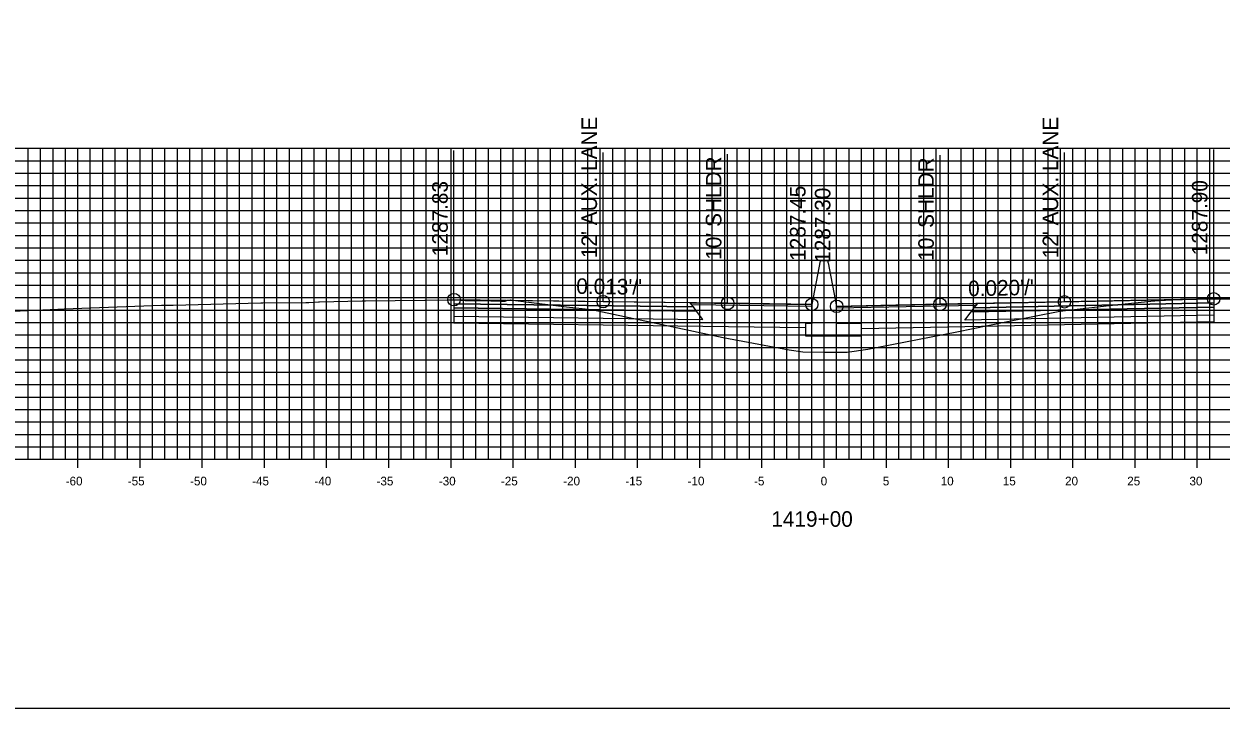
# Model space of a CAD drawing. Extents: x 674939 to 678919, y 750652 to 765176.
# Drawn here: x 678674.2 to 678770.4, y 757592.6 to 757647.6 of the extents above; entities that cross this region are included whole.
import ezdxf

# ---------------------------------------------------------------- set-up
doc = ezdxf.new("R2010")
doc.units = 0
for name, color, linetype in [('Level 10', 7, 'Continuous'), ('Level 17', 7, 'Continuous'), ('Level 18', 7, 'Continuous'), ('Level 19', 7, 'Continuous'), ('Level 20', 7, 'Continuous'), ('Level 22', 7, 'Continuous'), ('Level 23', 7, 'Continuous'), ('Level 4', 7, 'Continuous'), ('Level 8', 7, 'Continuous'), ('Level 9', 7, 'Continuous')]:
    doc.layers.add(name, color=color, linetype=linetype)

msp = doc.modelspace()

# ---------------------------------------------------------------- linework, layer by layer
at = {"layer": 'Level 10'}
msp.add_lwpolyline([(678673.284, 757624.465), (678676.909, 757624.618), (678677.084, 757624.625), (678677.425, 757624.636), (678685.246, 757624.93), (678685.311, 757624.931), (678685.883, 757624.947), (678686.189, 757624.955), (678693.247, 757625.133), (678693.414, 757625.135), (678696.846, 757625.167), (678696.874, 757625.168), (678696.893, 757625.167), (678697.084, 757625.147), (678697.112, 757625.149), (678697.875, 757625.221), (678697.968, 757625.222), (678701.4, 757625.279), (678701.465, 757625.28), (678701.662, 757625.284), (678706.428, 757625.356), (678706.474, 757625.357), (678706.503, 757625.356), (678708.218, 757625.381), (678708.308, 757625.382), (678708.769, 757625.381), (678708.88, 757625.381), (678708.894, 757625.381), (678709.656, 757625.317), (678709.694, 757625.314), (678710.456, 757625.303), (678710.494, 757625.303), (678710.875, 757625.324), (678710.969, 757625.321), (678712.494, 757625.261), (678712.875, 757625.261), (678712.894, 757625.262), (678713.084, 757625.335), (678713.275, 757625.362), (678713.285, 757625.365), (678713.319, 757625.36), (678713.922, 757625.29), (678717.809, 757624.807), (678719.822, 757624.587), (678726.386, 757623.197), (678730.4, 757622.351), (678735.718, 757621.362), (678736.819, 757621.191), (678738.512, 757621.173), (678740.387, 757621.153), (678742.03, 757621.408), (678749.188, 757622.795), (678753.128, 757623.603), (678757.489, 757624.456), (678761.433, 757624.911), (678764.801, 757625.251), (678765.79, 757625.347), (678765.83, 757625.338), (678765.84, 757625.336), (678765.979, 757625.345), (678767.013, 757625.394), (678767.346, 757625.397), (678769.413, 757625.451), (678769.495, 757625.454), (678769.848, 757625.452), (678769.876, 757625.453), (678771.247, 757625.448)], dxfattribs=at)
at = {"layer": 'Level 17'}
for points in [[(678738.203, 757628.502), (678737.533, 757625.002)], [(678738.863, 757628.346), (678738.863, 757628.502), (678738.203, 757628.502), (678738.203, 757628.502)], [(678738.863, 757628.346), (678739.533, 757624.846)], [(678737.533, 757625.002), (678737.533, 757623.471), (678737.033, 757623.471), (678737.033, 757622.471), (678741.533, 757622.471), (678741.533, 757623.471), (678739.533, 757623.471), (678739.533, 757624.846)]]:
    msp.add_lwpolyline(points, dxfattribs=at)
at = {"layer": 'Level 18'}
for points in [[(678737.533, 757625.002), (678730.769, 757625.091), (678720.769, 757625.223), (678708.769, 757625.381)], [(678769.848, 757625.452), (678757.848, 757625.212), (678747.848, 757625.012), (678739.533, 757624.846)]]:
    msp.add_lwpolyline(points, dxfattribs=at)
for points in [[(678708.769, 757625.381), (678708.769, 757625.051), (678728.019, 757624.796), (678727.769, 757625.131)], [(678769.848, 757625.452), (678769.848, 757625.122), (678750.598, 757624.737), (678750.848, 757625.072)], [(678727.769, 757625.131), (678737.533, 757625.002), (678737.537, 757624.844), (678727.888, 757624.971)], [(678750.729, 757624.913), (678739.533, 757624.689), (678739.533, 757624.846), (678750.848, 757625.072)]]:
    msp.add_lwpolyline(points, close=True, dxfattribs=at)
at = {"layer": 'Level 19'}
for points in [[(678708.769, 757625.051), (678708.769, 757624.721), (678728.269, 757624.461), (678728.019, 757624.796)], [(678708.769, 757624.721), (678708.769, 757624.061), (678728.769, 757623.791), (678728.269, 757624.461)], [(678769.848, 757624.792), (678769.848, 757624.132), (678749.848, 757623.732), (678750.348, 757624.402)], [(678769.848, 757625.122), (678769.848, 757624.792), (678750.348, 757624.402), (678750.598, 757624.737)]]:
    msp.add_lwpolyline(points, close=True, dxfattribs=at)
for points in [[(678708.769, 757624.061), (678708.769, 757623.521), (678728.769, 757623.251), (678737.033, 757623.139)], [(678769.848, 757624.132), (678769.848, 757623.592), (678749.848, 757623.192), (678741.533, 757623.026)]]:
    msp.add_lwpolyline(points, dxfattribs=at)
at = {"layer": 'Level 20'}
for p, q in [((678638.533, 757637.551), (678838.533, 757637.551)), ((678674.533, 757612.551), (678674.533, 757637.551)), ((678675.533, 757612.551), (678675.533, 757637.551)), ((678676.533, 757612.551), (678676.533, 757637.551)), ((678677.533, 757612.551), (678677.533, 757637.551)), ((678678.533, 757612.551), (678678.533, 757637.551)), ((678679.533, 757612.551), (678679.533, 757637.551)), ((678680.533, 757612.551), (678680.533, 757637.551)), ((678681.533, 757612.551), (678681.533, 757637.551)), ((678682.533, 757612.551), (678682.533, 757637.551)), ((678683.533, 757612.551), (678683.533, 757637.551)), ((678684.533, 757612.551), (678684.533, 757637.551)), ((678685.533, 757612.551), (678685.533, 757637.551)), ((678686.533, 757612.551), (678686.533, 757637.551)), ((678687.533, 757612.551), (678687.533, 757637.551)), ((678688.533, 757612.551), (678688.533, 757637.551)), ((678689.533, 757612.551), (678689.533, 757637.551)), ((678690.533, 757612.551), (678690.533, 757637.551)), ((678691.533, 757612.551), (678691.533, 757637.551)), ((678692.533, 757612.551), (678692.533, 757637.551)), ((678693.533, 757612.551), (678693.533, 757637.551)), ((678694.533, 757612.551), (678694.533, 757637.551)), ((678695.533, 757612.551), (678695.533, 757637.551)), ((678696.533, 757612.551), (678696.533, 757637.551)), ((678697.533, 757612.551), (678697.533, 757637.551)), ((678698.533, 757612.551), (678698.533, 757637.551)), ((678699.533, 757612.551), (678699.533, 757637.551)), ((678700.533, 757612.551), (678700.533, 757637.551)), ((678701.533, 757612.551), (678701.533, 757637.551)), ((678702.533, 757612.551), (678702.533, 757637.551)), ((678703.533, 757612.551), (678703.533, 757637.551)), ((678704.533, 757612.551), (678704.533, 757637.551)), ((678705.533, 757612.551), (678705.533, 757637.551)), ((678706.533, 757612.551), (678706.533, 757637.551)), ((678707.533, 757612.551), (678707.533, 757637.551)), ((678708.533, 757612.551), (678708.533, 757637.551)), ((678709.533, 757612.551), (678709.533, 757637.551)), ((678710.533, 757612.551), (678710.533, 757637.551)), ((678711.533, 757612.551), (678711.533, 757637.551)), ((678712.533, 757612.551), (678712.533, 757637.551)), ((678713.533, 757612.551), (678713.533, 757637.551)), ((678714.533, 757612.551), (678714.533, 757637.551)), ((678715.533, 757612.551), (678715.533, 757637.551)), ((678716.533, 757612.551), (678716.533, 757637.551)), ((678717.533, 757612.551), (678717.533, 757637.551)), ((678718.533, 757612.551), (678718.533, 757637.551)), ((678719.533, 757612.551), (678719.533, 757637.551)), ((678720.533, 757612.551), (678720.533, 757637.551)), ((678721.533, 757612.551), (678721.533, 757637.551)), ((678722.533, 757612.551), (678722.533, 757637.551)), ((678723.533, 757612.551), (678723.533, 757637.551)), ((678724.533, 757612.551), (678724.533, 757637.551)), ((678725.533, 757612.551), (678725.533, 757637.551)), ((678726.533, 757612.551), (678726.533, 757637.551)), ((678727.533, 757612.551), (678727.533, 757637.551)), ((678728.533, 757612.551), (678728.533, 757637.551)), ((678729.533, 757612.551), (678729.533, 757637.551)), ((678730.533, 757612.551), (678730.533, 757637.551)), ((678731.533, 757612.551), (678731.533, 757637.551)), ((678732.533, 757612.551), (678732.533, 757637.551)), ((678733.533, 757612.551), (678733.533, 757637.551)), ((678734.533, 757612.551), (678734.533, 757637.551)), ((678735.533, 757612.551), (678735.533, 757637.551)), ((678736.533, 757612.551), (678736.533, 757637.551)), ((678737.533, 757612.551), (678737.533, 757637.551)), ((678738.533, 757612.551), (678738.533, 757637.551)), ((678739.533, 757612.551), (678739.533, 757637.551)), ((678740.533, 757612.551), (678740.533, 757637.551)), ((678741.533, 757612.551), (678741.533, 757637.551)), ((678742.533, 757612.551), (678742.533, 757637.551)), ((678743.533, 757612.551), (678743.533, 757637.551)), ((678744.533, 757612.551), (678744.533, 757637.551)), ((678745.533, 757612.551), (678745.533, 757637.551)), ((678746.533, 757612.551), (678746.533, 757637.551)), ((678747.533, 757612.551), (678747.533, 757637.551)), ((678748.533, 757612.551), (678748.533, 757637.551)), ((678749.533, 757612.551), (678749.533, 757637.551)), ((678750.533, 757612.551), (678750.533, 757637.551)), ((678751.533, 757612.551), (678751.533, 757637.551)), ((678752.533, 757612.551), (678752.533, 757637.551)), ((678753.533, 757612.551), (678753.533, 757637.551)), ((678754.533, 757612.551), (678754.533, 757637.551)), ((678755.533, 757612.551), (678755.533, 757637.551)), ((678756.533, 757612.551), (678756.533, 757637.551)), ((678757.533, 757612.551), (678757.533, 757637.551)), ((678758.533, 757612.551), (678758.533, 757637.551)), ((678759.533, 757612.551), (678759.533, 757637.551)), ((678760.533, 757612.551), (678760.533, 757637.551)), ((678761.533, 757612.551), (678761.533, 757637.551)), ((678762.533, 757612.551), (678762.533, 757637.551)), ((678763.533, 757612.551), (678763.533, 757637.551)), ((678764.533, 757612.551), (678764.533, 757637.551)), ((678765.533, 757612.551), (678765.533, 757637.551)), ((678766.533, 757612.551), (678766.533, 757637.551)), ((678767.533, 757612.551), (678767.533, 757637.551)), ((678768.533, 757612.551), (678768.533, 757637.551)), ((678769.533, 757612.551), (678769.533, 757637.551)), ((678638.533, 757636.551), (678838.533, 757636.551)), ((678638.533, 757635.551), (678838.533, 757635.551)), ((678638.533, 757634.551), (678838.533, 757634.551)), ((678638.533, 757633.551), (678838.533, 757633.551)), ((678638.533, 757632.551), (678838.533, 757632.551)), ((678638.533, 757631.551), (678838.533, 757631.551)), ((678638.533, 757630.551), (678838.533, 757630.551)), ((678638.533, 757629.551), (678838.533, 757629.551)), ((678638.533, 757628.551), (678838.533, 757628.551)), ((678638.533, 757627.551), (678838.533, 757627.551)), ((678638.533, 757626.551), (678838.533, 757626.551)), ((678638.533, 757625.551), (678838.533, 757625.551)), ((678638.533, 757624.551), (678838.533, 757624.551)), ((678638.533, 757623.551), (678838.533, 757623.551)), ((678638.533, 757622.551), (678838.533, 757622.551)), ((678638.533, 757621.551), (678838.533, 757621.551)), ((678638.533, 757620.551), (678838.533, 757620.551)), ((678638.533, 757619.551), (678838.533, 757619.551)), ((678638.533, 757618.551), (678838.533, 757618.551)), ((678638.533, 757617.551), (678838.533, 757617.551)), ((678638.533, 757616.551), (678838.533, 757616.551)), ((678638.533, 757615.551), (678838.533, 757615.551)), ((678638.533, 757614.551), (678838.533, 757614.551)), ((678638.533, 757613.551), (678838.533, 757613.551)), ((678638.533, 757612.551), (678838.533, 757612.551))]:
    msp.add_line(p, q, dxfattribs=at)
at = {"layer": 'Level 23'}
for p, q in [((678708.769, 757625.381), (678708.769, 757637.381)), ((678720.769, 757625.223), (678720.769, 757637.223)), ((678730.769, 757625.091), (678730.769, 757637.091)), ((678737.533, 757625.002), (678737.533, 757637.002)), ((678739.533, 757624.846), (678739.533, 757636.846)), ((678747.848, 757625.012), (678747.848, 757637.012)), ((678757.848, 757625.212), (678757.848, 757637.212)), ((678769.848, 757625.452), (678769.848, 757637.452))]:
    msp.add_line(p, q, dxfattribs=at)
at = {"layer": 'Level 4'}
msp.add_lwpolyline([(678578.533, 757592.551), (678918.533, 757592.551), (678918.533, 757812.551), (678578.533, 757812.551)], close=True, dxfattribs=at)
for centre in [(678708.769, 757625.381), (678720.769, 757625.223), (678730.769, 757625.091), (678737.533, 757625.002), (678739.533, 757624.846), (678747.848, 757625.012), (678757.848, 757625.212), (678769.848, 757625.452)]:
    msp.add_circle(centre, 0.5, dxfattribs=at)
at = {"layer": 'Level 8'}
for p, q in [((678678.533, 757611.851), (678678.533, 757613.251)), ((678683.533, 757611.851), (678683.533, 757613.251)), ((678688.533, 757611.851), (678688.533, 757613.251)), ((678693.533, 757611.851), (678693.533, 757613.251)), ((678698.533, 757611.851), (678698.533, 757613.251)), ((678703.533, 757611.851), (678703.533, 757613.251)), ((678708.533, 757611.851), (678708.533, 757613.251)), ((678713.533, 757611.851), (678713.533, 757613.251)), ((678718.533, 757611.851), (678718.533, 757613.251)), ((678723.533, 757611.851), (678723.533, 757613.251)), ((678728.533, 757611.851), (678728.533, 757613.251)), ((678733.533, 757611.851), (678733.533, 757613.251)), ((678738.533, 757611.851), (678738.533, 757613.251)), ((678743.533, 757611.851), (678743.533, 757613.251)), ((678748.533, 757611.851), (678748.533, 757613.251)), ((678753.533, 757611.851), (678753.533, 757613.251)), ((678758.533, 757611.851), (678758.533, 757613.251)), ((678763.533, 757611.851), (678763.533, 757613.251)), ((678768.533, 757611.851), (678768.533, 757613.251)), ((678638.533, 757612.551), (678838.533, 757612.551))]:
    msp.add_line(p, q, dxfattribs=at)

# ---------------------------------------------------------------- texts
at = {"layer": 'Level 22'}
for s, rotation, p in [("0.013'/'", 359.24496, (678718.597, 757625.852)), ("0.020'/'", 1.14576, (678750.117, 757625.658))]:
    msp.add_text(s, height=1.25, rotation=rotation, dxfattribs=at).set_placement(p)
at = {"layer": 'Level 23'}
for s, p in [("12' AUX. LANE", (678720.269, 757628.723)), ("12' AUX. LANE", (678757.348, 757628.712)), ("10' SHLDR", (678730.269, 757628.591)), ("10' SHLDR", (678747.348, 757628.512)), ('1287.90', (678769.348, 757628.952)), ('1287.83', (678708.269, 757628.881)), ('1287.45', (678737.033, 757628.502)), ('1287.30', (678739.033, 757628.346))]:
    msp.add_text(s, height=1.25, rotation=90, dxfattribs=at).set_placement(p)
at = {"layer": 'Level 9'}
for s, height, p in [('-60', 0.7, (678677.552, 757610.451)), ('-55', 0.7, (678682.546, 757610.451)), ('-50', 0.7, (678687.552, 757610.451)), ('-45', 0.7, (678692.546, 757610.451)), ('-40', 0.7, (678697.552, 757610.451)), ('-35', 0.7, (678702.546, 757610.451)), ('-30', 0.7, (678707.552, 757610.451)), ('-25', 0.7, (678712.546, 757610.451)), ('-20', 0.7, (678717.552, 757610.451)), ('-15', 0.7, (678722.546, 757610.451)), ('-10', 0.7, (678727.552, 757610.451)), ('-5', 0.7, (678732.896, 757610.451)), ('0', 0.7, (678738.252, 757610.451)), ('5', 0.7, (678743.246, 757610.451)), ('10', 0.7, (678747.902, 757610.451)), ('15', 0.7, (678752.896, 757610.451)), ('20', 0.7, (678757.902, 757610.451)), ('25', 0.7, (678762.896, 757610.451)), ('30', 0.7, (678767.902, 757610.451)), ('1419+00', 1.25, (678734.281, 757607.126))]:
    msp.add_text(s, height=height, dxfattribs=at).set_placement(p)

doc.saveas('drawing.dxf')
